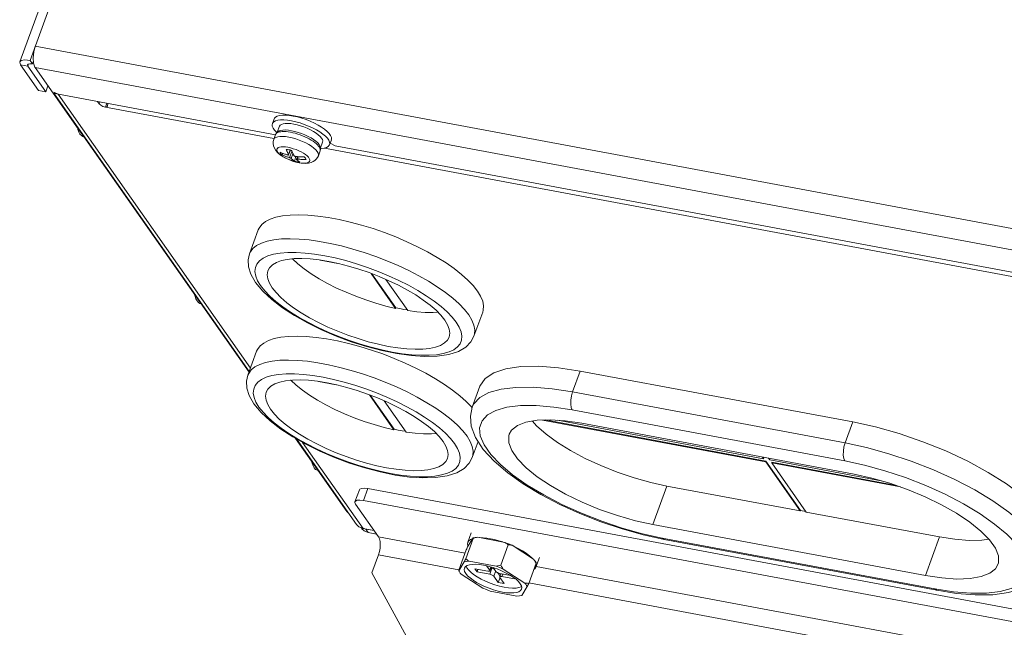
# Model space of a CAD drawing. Header units: millimetres. Extents: x -473 to 23648, y -382 to 1866.
# Tile 362 of 434: x 17222 to 17368, y 1024 to 1114. Entities that reach past the tile are written whole.
import ezdxf

# ---------------------------------------------------------------- set-up
doc = ezdxf.new("R2010")
doc.units = ezdxf.units.MM
doc.header["$LTSCALE"] = 80
doc.layers.get('0').update_dxf_attribs({"linetype": 'CONTINUOUS'})

msp = doc.modelspace()

# ---------------------------------------------------------------- linework, layer by layer
at = {"linetype": 'Continuous', "lineweight": 0}
for p, q in [((17222.354, 1107.707), (17387.231, 1557.716)), ((17388.743, 1557.947), (17223.866, 1107.937)), ((17224.407, 1109.194), (17224.642, 1110.055)), ((17224.642, 1110.055), (17461.863, 1065.756)), ((17222.354, 1107.706), (17222.565, 1107.912)), ((17223.866, 1107.937), (17224.237, 1107.409)), ((17224.311, 1108.305), (17224.407, 1109.194)), ((17224.369, 1107.516), (17224.311, 1108.305)), ((17222.46, 1107.282), (17225.116, 1103.499)), ((17222.46, 1107.282), (17223.534, 1107.082)), ((17223.653, 1107.409), (17223.534, 1107.082)), ((17223.534, 1107.082), (17226.189, 1103.299)), ((17223.854, 1107.446), (17224.237, 1107.409)), ((17224.353, 1107.728), (17224.237, 1107.409)), ((17224.568, 1106.941), (17224.369, 1107.516)), ((17224.607, 1106.882), (17461.828, 1062.582)), ((17227.263, 1103.098), (17224.607, 1106.882)), ((17226.189, 1103.299), (17226.509, 1104.172)), ((17225.116, 1103.499), (17226.189, 1103.299)), ((17260.125, 1096.961), (17227.263, 1103.098)), ((17227.278, 1103.109), (17231.427, 1097.214)), ((17256.225, 1061.985), (17227.381, 1103.076)), ((17227.388, 1103.219), (17228.023, 1102.956)), ((17228.023, 1102.956), (17256.417, 1062.507)), ((17233.837, 1101.871), (17234.1, 1101.497)), ((17234.211, 1101.801), (17234.1, 1101.497)), ((17235.212, 1101.614), (17235.002, 1101.041)), ((17259.89, 1096.394), (17235.002, 1101.041)), ((17235.361, 1101.474), (17235.379, 1101.583)), ((17259.908, 1099.29), (17259.649, 1098.584)), ((17230.934, 1097.727), (17230.864, 1098.013)), ((17260.691, 1098.202), (17260.38, 1097.353)), ((17262.366, 1098.598), (17262.828, 1098.527)), ((17231.409, 1097.239), (17256.202, 1061.92)), ((17260.131, 1096.993), (17259.868, 1096.273)), ((17260.131, 1096.993), (17260.145, 1097.027)), ((17260.591, 1097.499), (17260.382, 1097.355)), ((17266.666, 1097.375), (17266.155, 1097.683)), ((17267.058, 1095.87), (17266.747, 1095.021)), ((17420.9, 1066.326), (17267.364, 1094.998)), ((17268.359, 1096.194), (17268.1, 1095.488)), ((17268.202, 1095.69), (17268.946, 1095.314)), ((17421.135, 1066.894), (17268.946, 1095.314)), ((17261.051, 1093.989), (17261.184, 1094.209)), ((17262.05, 1094.024), (17262.298, 1094.702)), ((17262.057, 1093.984), (17262.318, 1094.696)), ((17262.073, 1094.75), (17262.275, 1094.707)), ((17262.204, 1093.582), (17262.541, 1094.5)), ((17262.275, 1094.707), (17262.482, 1094.655)), ((17262.445, 1093.461), (17262.696, 1094.146)), ((17263.222, 1093.345), (17263.362, 1093.728)), ((17263.349, 1093.368), (17263.478, 1093.72)), ((17266.704, 1094.585), (17266.44, 1093.865)), ((17266.704, 1094.585), (17266.752, 1094.794)), ((17262.355, 1093.18), (17261.965, 1093.341)), ((17262.755, 1093.04), (17262.355, 1093.18)), ((17262.642, 1093.074), (17263.114, 1092.932)), ((17263.156, 1092.925), (17262.755, 1093.04)), ((17263.114, 1092.932), (17263.595, 1092.824)), ((17263.545, 1092.839), (17263.156, 1092.925)), ((17256.279, 1079.379), (17257.572, 1082.909)), ((17266.686, 1078.46), (17269.296, 1077.973)), ((17274.226, 1076.486), (17277.85, 1071.324)), ((17274.356, 1076.436), (17277.882, 1071.412)), ((17279.639, 1070.99), (17276.399, 1075.605)), ((17248.227, 1073.092), (17248.156, 1073.382)), ((17277.85, 1071.324), (17277.882, 1071.412)), ((17288.639, 1070.359), (17288.007, 1071.16)), ((17289.424, 1067.235), (17290.717, 1070.765)), ((17256.033, 1061.46), (17257.326, 1064.989)), ((17303.974, 1058.984), (17305.105, 1062.072)), ((17305.105, 1062.072), (17345.358, 1054.556)), ((17266.441, 1060.541), (17269.05, 1060.053)), ((17273.981, 1058.566), (17277.604, 1053.405)), ((17274.11, 1058.516), (17277.636, 1053.493)), ((17289.165, 1056.731), (17290.297, 1059.819)), ((17295.619, 1059.666), (17293.426, 1059.405)), ((17344.226, 1051.467), (17303.974, 1058.984)), ((17279.393, 1053.071), (17276.154, 1057.685)), ((17289.149, 1056.65), (17289.054, 1056.77)), ((17344.197, 1048.823), (17303.945, 1056.34)), ((17299.52, 1054.837), (17332.503, 1048.678)), ((17299.947, 1054.852), (17332.535, 1048.766)), ((17332.194, 1049.118), (17301.742, 1054.805)), ((17305.334, 1054.36), (17345.587, 1046.843)), ((17344.226, 1051.467), (17345.358, 1054.556)), ((17277.604, 1053.405), (17277.636, 1053.493)), ((17288.393, 1052.44), (17287.761, 1053.24)), ((17263.082, 1052.119), (17266.026, 1047.924)), ((17272.056, 1039.433), (17263.196, 1052.055)), ((17264.12, 1051.533), (17273.046, 1038.818)), ((17289.178, 1049.316), (17290.039, 1051.666)), ((17265.52, 1048.458), (17265.449, 1048.747)), ((17272.4, 1048.141), (17270.801, 1048.671)), ((17332.011, 1049.378), (17332.194, 1049.118)), ((17332.12, 1049.358), (17332.226, 1049.206)), ((17332.194, 1049.118), (17332.226, 1049.206)), ((17332.503, 1048.678), (17332.535, 1048.766)), ((17337.598, 1041.42), (17332.503, 1048.678)), ((17332.535, 1048.766), (17337.63, 1041.508)), ((17332.906, 1049.211), (17333.088, 1048.951)), ((17349.545, 1045.878), (17333.088, 1048.951)), ((17333.397, 1048.511), (17333.429, 1048.599)), ((17338.492, 1041.253), (17333.397, 1048.511)), ((17333.397, 1048.511), (17352.384, 1044.965)), ((17333.429, 1048.599), (17351.805, 1045.168)), ((17266.026, 1047.924), (17270.631, 1041.345)), ((17277.108, 1046.96), (17275.57, 1047.281)), ((17277.777, 1046.726), (17275.577, 1047.175)), ((17271.851, 1042.768), (17272.497, 1044.533)), ((17273.111, 1042.96), (17273.758, 1044.724)), ((17498.277, 1002.797), (17273.758, 1044.724)), ((17317.919, 1045.094), (17315.834, 1039.403)), ((17337.598, 1041.42), (17317.919, 1045.094)), ((17497.63, 1001.032), (17273.111, 1042.96)), ((17270.631, 1041.345), (17270.891, 1041.093)), ((17270.631, 1041.345), (17270.726, 1041.328)), ((17271.94, 1042.414), (17275.336, 1037.575)), ((17337.598, 1041.42), (17337.63, 1041.508)), ((17337.63, 1041.508), (17338.416, 1041.361)), ((17358.171, 1037.578), (17338.492, 1041.253)), ((17272.055, 1039.435), (17272.411, 1039.08)), ((17272.411, 1039.08), (17273.046, 1038.818)), ((17273.183, 1038.477), (17272.828, 1038.832)), ((17273.046, 1038.818), (17274.678, 1038.513)), ((17273.078, 1038.896), (17273.449, 1038.743)), ((17273.819, 1038.215), (17273.183, 1038.477)), ((17273.819, 1038.215), (17273.449, 1038.743)), ((17273.449, 1038.743), (17274.678, 1038.513)), ((17273.819, 1038.215), (17275.048, 1037.985)), ((17289.02, 1038.211), (17288.503, 1036.799)), ((17356.086, 1031.886), (17315.834, 1039.403)), ((17275.336, 1037.575), (17288.099, 1035.192)), ((17288.208, 1034.374), (17289.307, 1037.374)), ((17288.485, 1036.118), (17289.286, 1037.443)), ((17289.995, 1037.529), (17293.979, 1036.785)), ((17317.223, 1037.424), (17357.476, 1029.907)), ((17317.503, 1037.222), (17357.755, 1029.705)), ((17358.171, 1037.578), (17356.086, 1031.886)), ((17287.17, 1032.657), (17288.269, 1035.657)), ((17293.373, 1033.41), (17294.472, 1036.41)), ((17295.04, 1036.368), (17298.223, 1034.299)), ((17275.307, 1034.93), (17274.338, 1032.283)), ((17275.307, 1034.93), (17287.181, 1032.713)), ((17287.192, 1032.588), (17287.993, 1033.913)), ((17288.702, 1033.999), (17292.686, 1033.255)), ((17298.552, 1033.843), (17298.583, 1033.787)), ((17299.076, 1034.527), (17298.559, 1033.115)), ((17287.186, 1032.597), (17287.182, 1032.605)), ((17287.192, 1032.588), (17287.186, 1032.597)), ((17287.192, 1032.588), (17287.216, 1032.542)), ((17289.569, 1032.871), (17289.878, 1032.431)), ((17291.447, 1032.521), (17289.569, 1032.871)), ((17289.878, 1032.431), (17290.009, 1032.789)), ((17289.878, 1032.431), (17291.756, 1032.081)), ((17291.28, 1033.312), (17291.74, 1032.657)), ((17291.919, 1033.146), (17291.74, 1032.657)), ((17292.079, 1032.963), (17291.756, 1032.081)), ((17291.969, 1033.132), (17291.762, 1032.569)), ((17291.918, 1032.993), (17292.079, 1032.963)), ((17292.635, 1032.49), (17292.241, 1033.05)), ((17292.624, 1032.505), (17292.358, 1031.777)), ((17293.747, 1032.839), (17296.93, 1030.77)), ((17297.499, 1030.728), (17298.598, 1033.728)), ((17298.581, 1033.234), (17382.021, 1017.652)), ((17274.338, 1032.283), (17280.05, 1021.789)), ((17290.728, 1030.017), (17287.545, 1032.086)), ((17292.358, 1031.777), (17293.006, 1030.853)), ((17292.95, 1032.276), (17293.273, 1031.816)), ((17293.006, 1030.853), (17293.273, 1031.581)), ((17293.006, 1030.853), (17293.901, 1030.686)), ((17293.398, 1032.156), (17293.23, 1031.699)), ((17294.825, 1031.89), (17293.236, 1032.186)), ((17293.901, 1030.686), (17293.252, 1031.61)), ((17293.676, 1032.104), (17293.545, 1031.747)), ((17293.545, 1031.747), (17295.423, 1031.396)), ((17295.423, 1031.396), (17295.293, 1031.582)), ((17295.773, 1028.856), (17291.79, 1029.6)), ((17297.283, 1030.267), (17296.482, 1028.942)), ((17297.509, 1030.784), (17381.103, 1015.174))]:
    msp.add_line(p, q, dxfattribs=at)
for points in [[(17222.565, 1107.912), (17223.101, 1108.01), (17223.866, 1107.937)], [(17222.46, 1107.282), (17222.34, 1107.656), (17222.354, 1107.706)], [(17223.534, 1107.082), (17223.474, 1107.269), (17223.48, 1107.294)], [(17223.48, 1107.294), (17223.586, 1107.397), (17223.854, 1107.446)], [(17224.607, 1106.882), (17224.587, 1106.911), (17224.568, 1106.941)], [(17234.1, 1101.497), (17234.305, 1101.315), (17234.636, 1101.148), (17235.002, 1101.041)], [(17235.002, 1101.041), (17235.145, 1101.039), (17235.237, 1101.093), (17235.277, 1101.153)], [(17235.277, 1101.153), (17235.291, 1101.184), (17235.329, 1101.311), (17235.361, 1101.474)], [(17259.908, 1099.29), (17259.952, 1099.383), (17260.12, 1099.564), (17260.377, 1099.704), (17260.718, 1099.801), (17261.135, 1099.852), (17261.619, 1099.855)], [(17261.619, 1099.855), (17262.159, 1099.811), (17262.744, 1099.722)], [(17265.852, 1098.682), (17265.253, 1098.954), (17264.628, 1099.199), (17263.992, 1099.412), (17263.359, 1099.587), (17262.744, 1099.722)], [(17231.244, 1097.057), (17231.074, 1097.357), (17230.934, 1097.727)], [(17260.316, 1097.281), (17260.259, 1097.328), (17259.964, 1097.638), (17259.757, 1097.934), (17259.641, 1098.209), (17259.62, 1098.459), (17259.649, 1098.584)], [(17259.649, 1098.584), (17259.694, 1098.677), (17259.861, 1098.858), (17260.118, 1098.999), (17260.459, 1099.095), (17260.876, 1099.146), (17261.36, 1099.149)], [(17260.692, 1098.202), (17260.806, 1098.371), (17260.99, 1098.491), (17261.245, 1098.575)], [(17261.245, 1098.575), (17261.565, 1098.622), (17261.942, 1098.629), (17262.366, 1098.598)], [(17261.36, 1099.149), (17261.901, 1099.106), (17262.485, 1099.016)], [(17266.155, 1097.683), (17265.594, 1097.976), (17264.994, 1098.248), (17264.369, 1098.493), (17263.733, 1098.706), (17263.1, 1098.882), (17262.485, 1099.016)], [(17265.712, 1097.455), (17265.279, 1097.69), (17264.81, 1097.91), (17264.318, 1098.108), (17263.816, 1098.279), (17263.315, 1098.42), (17262.828, 1098.527)], [(17266.924, 1098.081), (17266.414, 1098.389), (17265.852, 1098.682)], [(17268.358, 1096.194), (17268.388, 1096.319), (17268.367, 1096.569), (17268.251, 1096.844), (17268.043, 1097.14), (17267.748, 1097.45), (17267.373, 1097.765), (17266.924, 1098.081)], [(17231.244, 1097.057), (17231.443, 1096.831), (17231.665, 1096.686), (17231.826, 1096.645)], [(17259.868, 1096.273), (17259.79, 1095.972), (17259.774, 1095.648), (17259.826, 1095.314), (17259.952, 1094.977), (17260.163, 1094.634), (17260.467, 1094.293), (17260.865, 1093.962), (17261.29, 1093.684), (17261.728, 1093.449), (17262.179, 1093.247), (17262.642, 1093.074)], [(17259.868, 1096.273), (17259.986, 1096.447), (17260.176, 1096.571), (17260.439, 1096.659), (17260.77, 1096.707), (17261.159, 1096.714), (17261.597, 1096.681), (17262.073, 1096.609)], [(17260.382, 1097.355), (17260.23, 1097.184), (17260.131, 1096.993)], [(17260.145, 1097.027), (17260.22, 1097.137), (17260.332, 1097.232), (17260.48, 1097.309), (17260.663, 1097.369), (17260.878, 1097.41), (17261.122, 1097.432), (17261.394, 1097.435), (17261.689, 1097.419), (17262.005, 1097.383), (17262.337, 1097.329)], [(17260.591, 1097.499), (17260.635, 1097.52), (17260.89, 1097.605), (17261.21, 1097.651), (17261.586, 1097.659), (17262.011, 1097.627), (17262.472, 1097.557)], [(17266.44, 1093.865), (17266.465, 1094.037), (17266.415, 1094.251), (17266.285, 1094.485), (17266.077, 1094.733), (17265.797, 1094.989), (17265.453, 1095.247), (17265.051, 1095.501), (17264.603, 1095.745), (17264.12, 1095.971), (17263.612, 1096.176), (17263.093, 1096.353), (17262.576, 1096.499), (17262.073, 1096.609)], [(17262.337, 1097.329), (17262.682, 1097.257), (17263.035, 1097.167), (17263.393, 1097.062), (17263.752, 1096.941), (17264.106, 1096.807), (17264.452, 1096.661), (17264.786, 1096.505), (17265.104, 1096.341), (17265.403, 1096.17), (17265.678, 1095.994), (17265.926, 1095.816), (17266.145, 1095.638), (17266.332, 1095.462), (17266.485, 1095.289), (17266.602, 1095.122), (17266.682, 1094.963), (17266.724, 1094.814), (17266.726, 1094.676), (17266.704, 1094.585)], [(17262.472, 1097.557), (17262.959, 1097.45), (17263.46, 1097.309), (17263.963, 1097.137), (17264.454, 1096.939), (17264.923, 1096.72), (17265.357, 1096.484), (17265.746, 1096.238), (17266.079, 1095.988), (17266.35, 1095.739), (17266.551, 1095.499), (17266.68, 1095.268)], [(17266.706, 1096.71), (17266.435, 1096.958), (17266.101, 1097.209), (17265.712, 1097.455)], [(17267.49, 1096.744), (17267.114, 1097.06), (17266.666, 1097.375)], [(17267.058, 1095.87), (17267.082, 1096.037), (17267.033, 1096.244), (17266.907, 1096.47), (17266.706, 1096.71)], [(17268.1, 1095.488), (17268.129, 1095.613), (17268.108, 1095.863), (17267.992, 1096.139), (17267.785, 1096.434), (17267.49, 1096.744)], [(17261.965, 1093.341), (17261.597, 1093.52), (17261.26, 1093.711), (17260.964, 1093.909), (17260.716, 1094.109), (17260.524, 1094.305), (17260.393, 1094.491), (17260.327, 1094.664), (17260.326, 1094.818), (17260.391, 1094.948), (17260.521, 1095.052), (17260.712, 1095.126), (17260.958, 1095.169), (17261.253, 1095.179), (17261.589, 1095.156), (17261.957, 1095.101)], [(17263.545, 1092.839), (17263.913, 1092.784), (17264.249, 1092.761), (17264.544, 1092.771), (17264.791, 1092.814), (17264.981, 1092.888), (17265.111, 1092.992), (17265.177, 1093.122), (17265.176, 1093.276), (17265.109, 1093.449), (17264.978, 1093.635), (17264.786, 1093.831), (17264.539, 1094.031), (17264.242, 1094.229), (17263.906, 1094.42), (17263.537, 1094.599), (17263.148, 1094.76), (17262.747, 1094.9), (17262.347, 1095.015), (17261.957, 1095.101)], [(17266.752, 1094.794), (17266.747, 1095.022), (17266.68, 1095.268)], [(17266.749, 1094.926), (17266.873, 1094.926), (17267.29, 1094.977), (17267.631, 1095.074), (17267.888, 1095.214), (17268.055, 1095.395), (17268.1, 1095.488)], [(17260.873, 1094.19), (17260.815, 1094.286), (17260.78, 1094.376)], [(17260.78, 1094.376), (17260.947, 1094.303), (17261.101, 1094.241), (17261.241, 1094.187), (17261.367, 1094.142), (17261.48, 1094.103), (17261.583, 1094.07), (17261.677, 1094.041), (17261.767, 1094.015), (17261.852, 1093.991), (17261.932, 1093.969)], [(17261.051, 1093.989), (17260.952, 1094.091), (17260.873, 1094.19)], [(17262.204, 1093.582), (17262.124, 1093.603), (17262.04, 1093.627), (17261.949, 1093.654), (17261.853, 1093.684), (17261.752, 1093.716), (17261.644, 1093.753), (17261.532, 1093.793), (17261.419, 1093.835), (17261.312, 1093.878), (17261.214, 1093.918), (17261.128, 1093.955), (17261.051, 1093.989)], [(17262.05, 1094.024), (17262.015, 1094.086), (17261.981, 1094.15), (17261.947, 1094.214), (17261.915, 1094.279), (17261.884, 1094.345), (17261.853, 1094.413), (17261.822, 1094.482), (17261.793, 1094.551), (17261.765, 1094.618), (17261.74, 1094.683), (17261.716, 1094.744), (17261.695, 1094.802)], [(17261.695, 1094.802), (17261.879, 1094.781), (17262.073, 1094.75)], [(17261.932, 1093.969), (17261.977, 1093.96), (17262.014, 1093.96), (17262.04, 1093.966), (17262.055, 1093.98), (17262.057, 1093.984)], [(17262.057, 1093.984), (17262.058, 1093.999), (17262.05, 1094.024)], [(17262.445, 1093.461), (17262.421, 1093.482), (17262.389, 1093.504), (17262.349, 1093.526), (17262.303, 1093.548), (17262.254, 1093.567), (17262.204, 1093.582)], [(17262.931, 1093.04), (17262.898, 1093.062), (17262.863, 1093.085), (17262.825, 1093.112), (17262.785, 1093.141), (17262.743, 1093.174), (17262.7, 1093.209), (17262.656, 1093.247), (17262.613, 1093.286), (17262.571, 1093.327), (17262.529, 1093.369), (17262.487, 1093.414), (17262.445, 1093.461)], [(17262.482, 1094.655), (17262.502, 1094.599), (17262.525, 1094.541), (17262.549, 1094.479), (17262.576, 1094.414), (17262.605, 1094.345), (17262.636, 1094.275), (17262.668, 1094.205), (17262.7, 1094.138), (17262.733, 1094.071), (17262.766, 1094.006), (17262.801, 1093.941), (17262.837, 1093.877)], [(17262.837, 1093.877), (17262.858, 1093.849), (17262.89, 1093.824), (17262.929, 1093.8), (17262.975, 1093.78), (17263.026, 1093.765), (17263.077, 1093.755)], [(17263.083, 1093.754), (17263.069, 1093.648), (17263.013, 1093.354), (17262.931, 1093.04)], [(17263.077, 1093.755), (17263.162, 1093.746), (17263.252, 1093.737), (17263.349, 1093.729)], [(17263.349, 1093.368), (17263.302, 1093.371), (17263.264, 1093.368), (17263.238, 1093.36), (17263.223, 1093.348), (17263.222, 1093.345)], [(17263.349, 1093.729), (17263.453, 1093.721), (17263.564, 1093.714), (17263.683, 1093.709), (17263.809, 1093.704), (17263.936, 1093.702), (17264.058, 1093.701), (17264.171, 1093.702), (17264.272, 1093.704), (17264.361, 1093.707)], [(17264.633, 1093.32), (17264.438, 1093.315), (17264.261, 1093.314), (17264.102, 1093.317), (17263.961, 1093.321), (17263.835, 1093.327), (17263.723, 1093.334), (17263.621, 1093.342), (17263.525, 1093.35), (17263.434, 1093.359), (17263.349, 1093.368)], [(17263.595, 1092.824), (17264.067, 1092.756), (17264.554, 1092.735), (17264.988, 1092.772), (17265.356, 1092.86), (17265.669, 1092.994), (17265.928, 1093.163), (17266.143, 1093.366), (17266.314, 1093.601), (17266.44, 1093.865)], [(17264.361, 1093.707), (17264.461, 1093.605), (17264.54, 1093.505)], [(17264.54, 1093.505), (17264.598, 1093.41), (17264.633, 1093.32)], [(17263.339, 1092.946), (17263.138, 1092.988), (17262.931, 1093.04)], [(17263.222, 1093.345), (17263.221, 1093.333), (17263.232, 1093.314)], [(17263.232, 1093.314), (17263.273, 1093.268), (17263.314, 1093.224), (17263.356, 1093.182), (17263.397, 1093.142), (17263.439, 1093.104), (17263.481, 1093.067), (17263.524, 1093.032), (17263.566, 1092.999), (17263.607, 1092.968), (17263.647, 1092.94), (17263.684, 1092.915), (17263.718, 1092.893)], [(17263.718, 1092.893), (17263.534, 1092.914), (17263.339, 1092.946)], [(17289.932, 1073.889), (17289.3, 1074.689), (17288.512, 1075.512), (17287.577, 1076.348), (17286.503, 1077.189), (17285.303, 1078.027), (17283.989, 1078.853), (17282.573, 1079.657), (17281.071, 1080.433), (17279.498, 1081.172), (17277.87, 1081.867), (17276.204, 1082.509), (17274.517, 1083.094), (17272.825, 1083.614), (17271.148, 1084.065), (17269.501, 1084.442), (17267.901, 1084.741), (17266.366, 1084.958), (17264.911, 1085.092), (17263.55, 1085.142), (17262.298, 1085.106), (17261.168, 1084.986), (17260.171, 1084.781), (17259.317, 1084.496), (17258.615, 1084.131), (17258.073, 1083.692), (17257.695, 1083.183), (17257.572, 1082.909)], [(17288.007, 1071.16), (17287.219, 1071.982), (17286.283, 1072.819), (17285.21, 1073.66), (17284.01, 1074.498), (17282.696, 1075.323), (17281.28, 1076.128), (17279.778, 1076.904), (17278.205, 1077.643), (17276.577, 1078.337), (17274.911, 1078.98), (17273.223, 1079.564), (17271.532, 1080.085), (17269.855, 1080.536), (17268.208, 1080.912), (17266.608, 1081.211), (17265.073, 1081.429), (17263.618, 1081.563), (17262.257, 1081.612), (17261.005, 1081.577), (17259.875, 1081.456), (17258.877, 1081.252), (17258.024, 1080.966), (17257.322, 1080.602), (17256.78, 1080.163), (17256.402, 1079.653), (17256.279, 1079.379)], [(17257.177, 1075.143), (17256.48, 1076.361), (17256.132, 1077.476), (17256.081, 1078.479), (17256.279, 1079.379)], [(17276.823, 1076.146), (17275.27, 1076.788), (17273.686, 1077.377), (17272.087, 1077.907), (17270.492, 1078.372), (17268.917, 1078.767), (17267.379, 1079.088), (17265.896, 1079.331), (17264.485, 1079.494), (17263.159, 1079.574), (17261.935, 1079.571), (17260.824, 1079.485), (17259.84, 1079.317), (17258.994, 1079.069), (17258.294, 1078.742), (17257.748, 1078.342), (17257.362, 1077.872), (17257.141, 1077.338), (17257.086, 1076.745), (17257.199, 1076.1), (17257.478, 1075.409), (17257.92, 1074.682)], [(17285.113, 1069.603), (17284.54, 1070.32), (17283.814, 1071.058), (17282.944, 1071.807), (17281.941, 1072.559), (17280.818, 1073.303), (17279.588, 1074.031), (17278.268, 1074.733), (17276.873, 1075.401), (17275.422, 1076.025), (17273.932, 1076.599), (17272.423, 1077.115), (17270.913, 1077.566), (17269.421, 1077.947), (17267.966, 1078.252), (17266.566, 1078.48), (17265.24, 1078.625), (17264.003, 1078.687), (17262.871, 1078.664), (17261.859, 1078.558), (17260.979, 1078.369), (17260.242, 1078.1), (17259.657, 1077.753), (17259.232, 1077.334), (17258.986, 1076.886)], [(17277.85, 1071.324), (17276.398, 1071.67), (17274.922, 1072.085), (17273.439, 1072.565), (17271.968, 1073.103), (17270.525, 1073.694), (17269.128, 1074.329), (17267.795, 1075.002), (17266.541, 1075.703), (17265.381, 1076.426), (17264.33, 1077.16), (17263.4, 1077.897), (17262.603, 1078.629), (17262.597, 1078.636)], [(17258.986, 1076.886), (17258.882, 1076.301), (17258.96, 1075.699), (17259.207, 1075.051), (17259.62, 1074.364)], [(17286.812, 1069.286), (17286.212, 1070.043), (17285.46, 1070.822), (17284.564, 1071.614), (17283.535, 1072.409), (17282.383, 1073.2), (17281.122, 1073.977), (17279.765, 1074.733), (17278.327, 1075.458), (17276.823, 1076.146)], [(17289.424, 1067.235), (17288.957, 1066.371), (17288.203, 1065.605), (17287.123, 1064.969), (17285.692, 1064.507), (17283.999, 1064.259), (17282.138, 1064.214), (17280.138, 1064.348), (17278.022, 1064.646), (17275.823, 1065.095), (17273.573, 1065.685), (17271.311, 1066.403), (17269.074, 1067.236), (17266.902, 1068.17), (17264.832, 1069.19), (17262.899, 1070.281), (17261.136, 1071.429), (17259.573, 1072.625), (17258.24, 1073.865), (17257.177, 1075.143)], [(17286.812, 1069.286), (17287.255, 1068.558), (17287.534, 1067.868), (17287.647, 1067.223), (17287.592, 1066.63), (17287.371, 1066.095), (17286.985, 1065.625), (17286.439, 1065.225), (17285.739, 1064.899), (17284.892, 1064.65), (17283.908, 1064.482), (17282.798, 1064.396), (17281.573, 1064.393), (17280.248, 1064.474), (17278.836, 1064.636), (17277.353, 1064.879), (17275.816, 1065.2), (17274.241, 1065.595), (17272.645, 1066.061), (17271.046, 1066.591), (17269.462, 1067.18), (17267.91, 1067.822), (17266.406, 1068.509), (17264.968, 1069.235), (17263.61, 1069.99), (17262.349, 1070.768), (17261.198, 1071.559), (17260.168, 1072.354), (17259.273, 1073.145), (17258.521, 1073.924), (17257.92, 1074.682)], [(17248.537, 1072.422), (17248.366, 1072.723), (17248.227, 1073.092)], [(17285.747, 1067.082), (17285.5, 1066.633), (17285.076, 1066.214), (17284.491, 1065.868), (17283.754, 1065.599), (17282.874, 1065.41), (17281.861, 1065.303), (17280.73, 1065.281), (17279.493, 1065.343), (17278.166, 1065.488), (17276.767, 1065.715), (17275.312, 1066.021), (17273.82, 1066.402), (17272.31, 1066.853), (17270.8, 1067.369), (17269.311, 1067.942), (17267.859, 1068.567), (17266.465, 1069.234), (17265.144, 1069.936), (17263.915, 1070.664), (17262.791, 1071.409), (17261.788, 1072.16), (17260.918, 1072.91), (17260.193, 1073.647), (17259.62, 1074.364)], [(17289.932, 1073.889), (17290.403, 1073.118), (17290.706, 1072.386), (17290.84, 1071.699), (17290.802, 1071.066), (17290.717, 1070.765)], [(17248.537, 1072.422), (17248.736, 1072.197), (17248.958, 1072.051), (17249.119, 1072.01)], [(17277.882, 1071.412), (17278.488, 1071.287), (17279.084, 1071.176), (17279.564, 1071.096)], [(17284.11, 1070.758), (17283.375, 1070.71), (17282.219, 1070.723), (17280.969, 1070.817), (17279.639, 1070.99)], [(17288.639, 1070.359), (17289.11, 1069.589), (17289.413, 1068.856), (17289.547, 1068.17), (17289.509, 1067.536), (17289.424, 1067.235)], [(17285.113, 1069.603), (17285.525, 1068.917), (17285.773, 1068.268), (17285.851, 1067.667), (17285.747, 1067.082)], [(17289.054, 1056.77), (17288.266, 1057.592), (17287.331, 1058.429), (17286.258, 1059.27), (17285.058, 1060.108), (17283.743, 1060.933), (17282.328, 1061.738), (17280.826, 1062.514), (17279.253, 1063.253), (17277.625, 1063.947), (17275.958, 1064.59), (17274.271, 1065.174), (17272.58, 1065.695), (17270.902, 1066.146), (17269.255, 1066.522), (17267.656, 1066.821), (17266.121, 1067.039), (17264.665, 1067.173), (17263.304, 1067.222), (17262.053, 1067.187), (17260.922, 1067.066), (17259.925, 1066.862), (17259.071, 1066.576), (17258.369, 1066.212), (17257.827, 1065.773), (17257.45, 1065.263), (17257.326, 1064.989)], [(17287.761, 1053.24), (17286.973, 1054.063), (17286.038, 1054.899), (17284.965, 1055.74), (17283.765, 1056.578), (17282.45, 1057.404), (17281.035, 1058.208), (17279.533, 1058.984), (17277.959, 1059.723), (17276.331, 1060.418), (17274.665, 1061.06), (17272.978, 1061.645), (17271.287, 1062.165), (17269.609, 1062.616), (17267.962, 1062.993), (17266.363, 1063.292), (17264.827, 1063.509), (17263.372, 1063.643), (17262.011, 1063.693), (17260.759, 1063.657), (17259.629, 1063.537), (17258.632, 1063.332), (17257.778, 1063.047), (17257.076, 1062.682), (17256.534, 1062.243), (17256.156, 1061.734), (17256.033, 1061.46)], [(17256.932, 1057.224), (17256.234, 1058.441), (17255.886, 1059.556), (17255.835, 1060.559), (17256.033, 1061.46)], [(17276.577, 1058.226), (17275.025, 1058.868), (17273.44, 1059.457), (17271.842, 1059.987), (17270.246, 1060.453), (17268.671, 1060.848), (17267.134, 1061.169), (17265.651, 1061.412), (17264.239, 1061.574), (17262.914, 1061.655), (17261.689, 1061.652), (17260.579, 1061.566), (17259.595, 1061.398), (17258.748, 1061.149), (17258.048, 1060.823), (17257.502, 1060.423), (17257.116, 1059.953), (17256.895, 1059.418), (17256.84, 1058.825), (17256.953, 1058.18), (17257.232, 1057.49), (17257.674, 1056.762)], [(17290.297, 1059.819), (17291.091, 1060.987), (17292.367, 1061.82), (17294.136, 1062.405), (17296.353, 1062.728), (17298.965, 1062.78), (17301.906, 1062.559), (17305.105, 1062.072)], [(17284.867, 1051.684), (17284.294, 1052.401), (17283.568, 1053.139), (17282.699, 1053.888), (17281.696, 1054.64), (17280.572, 1055.384), (17279.343, 1056.112), (17278.022, 1056.814), (17276.628, 1057.481), (17275.176, 1058.106), (17273.687, 1058.679), (17272.177, 1059.195), (17270.667, 1059.646), (17269.175, 1060.027), (17267.72, 1060.333), (17266.321, 1060.56), (17264.994, 1060.706), (17263.757, 1060.767), (17262.625, 1060.745), (17261.613, 1060.639), (17260.733, 1060.449), (17259.996, 1060.18), (17259.411, 1059.834), (17258.987, 1059.415), (17258.74, 1058.967)], [(17277.604, 1053.405), (17276.153, 1053.751), (17274.677, 1054.166), (17273.194, 1054.646), (17271.722, 1055.184), (17270.279, 1055.774), (17268.882, 1056.409), (17267.549, 1057.082), (17266.295, 1057.784), (17265.135, 1058.506), (17264.084, 1059.24), (17263.155, 1059.978), (17262.357, 1060.709), (17262.351, 1060.716)], [(17258.74, 1058.967), (17258.636, 1058.382), (17258.714, 1057.78), (17258.962, 1057.132), (17259.374, 1056.445)], [(17293.426, 1059.405), (17291.634, 1058.903), (17290.284, 1058.17), (17289.403, 1057.224), (17289.165, 1056.731)], [(17303.974, 1058.984), (17300.967, 1059.448), (17298.156, 1059.68), (17295.619, 1059.666)], [(17303.945, 1056.34), (17303.786, 1056.698), (17303.705, 1057.194), (17303.712, 1057.779), (17303.804, 1058.396), (17303.974, 1058.984)], [(17271.065, 1048.483), (17268.829, 1049.317), (17266.656, 1050.251), (17264.586, 1051.27), (17262.653, 1052.361), (17260.89, 1053.509), (17259.328, 1054.705), (17257.994, 1055.945), (17256.932, 1057.224)], [(17286.567, 1051.367), (17285.966, 1052.124), (17285.214, 1052.903), (17284.319, 1053.694), (17283.289, 1054.49), (17282.138, 1055.28), (17280.876, 1056.058), (17279.519, 1056.813), (17278.081, 1057.539), (17276.577, 1058.226)], [(17270.801, 1048.671), (17269.217, 1049.261), (17267.664, 1049.902), (17266.16, 1050.59), (17264.722, 1051.315), (17263.365, 1052.071), (17262.103, 1052.848), (17260.952, 1053.639), (17259.923, 1054.435), (17259.027, 1055.226), (17258.275, 1056.005), (17257.674, 1056.762)], [(17275.066, 1048.102), (17273.574, 1048.482), (17272.064, 1048.934), (17270.555, 1049.449), (17269.065, 1050.023), (17267.614, 1050.647), (17266.219, 1051.315), (17264.899, 1052.017), (17263.669, 1052.745), (17262.546, 1053.489), (17261.543, 1054.241), (17260.673, 1054.99), (17259.947, 1055.728), (17259.374, 1056.445)], [(17317.503, 1037.222), (17314.423, 1037.894), (17311.283, 1038.766), (17308.141, 1039.819), (17305.056, 1041.033), (17302.085, 1042.385), (17299.286, 1043.852), (17296.71, 1045.413), (17294.405, 1047.049), (17292.414, 1048.75), (17290.79, 1050.515), (17289.635, 1052.286), (17289.027, 1053.917), (17288.893, 1055.402), (17289.165, 1056.731)], [(17303.945, 1056.34), (17301.195, 1056.764), (17298.624, 1056.976), (17296.302, 1056.964), (17294.295, 1056.725), (17292.656, 1056.265), (17291.42, 1055.595), (17290.614, 1054.729), (17290.257, 1053.687)], [(17294.622, 1052.73), (17294.982, 1053.349), (17295.841, 1054.036), (17297.101, 1054.527), (17298.73, 1054.81), (17300.681, 1054.877), (17302.903, 1054.725), (17305.334, 1054.36)], [(17298.063, 1054.694), (17298.676, 1054), (17300.061, 1052.775), (17301.744, 1051.544), (17303.687, 1050.339), (17305.842, 1049.186), (17308.159, 1048.113), (17310.584, 1047.147), (17313.057, 1046.309), (17315.522, 1045.619), (17317.919, 1045.094)], [(17345.358, 1054.556), (17348.736, 1053.814), (17352.209, 1052.837), (17355.692, 1051.647), (17359.099, 1050.274), (17362.347, 1048.752), (17365.355, 1047.118), (17368.05, 1045.413), (17370.364, 1043.679), (17372.241, 1041.958), (17373.113, 1040.916)], [(17277.636, 1053.493), (17278.242, 1053.368), (17278.839, 1053.256), (17279.318, 1053.177)], [(17283.864, 1052.838), (17283.129, 1052.79), (17281.974, 1052.803), (17280.723, 1052.897), (17279.393, 1053.071)], [(17290.257, 1053.687), (17290.356, 1052.492), (17290.909, 1051.171), (17291.904, 1049.754), (17293.318, 1048.272), (17295.12, 1046.759), (17297.27, 1045.249), (17299.717, 1043.776), (17302.409, 1042.372), (17305.286, 1041.069), (17308.283, 1039.896), (17311.325, 1038.882), (17314.33, 1038.053), (17317.223, 1037.424)], [(17315.834, 1039.403), (17313.259, 1039.973), (17310.612, 1040.73), (17307.963, 1041.656), (17305.387, 1042.724), (17302.952, 1043.906), (17300.725, 1045.169), (17298.767, 1046.478), (17297.132, 1047.799), (17295.863, 1049.094), (17294.996, 1050.329), (17294.554, 1051.47), (17294.55, 1052.486), (17294.622, 1052.73)], [(17286.567, 1051.367), (17287.009, 1050.639), (17287.288, 1049.948), (17287.401, 1049.303), (17287.346, 1048.71), (17287.125, 1048.176), (17286.739, 1047.706), (17286.193, 1047.306), (17285.493, 1046.98), (17284.647, 1046.731), (17283.663, 1046.563), (17282.552, 1046.477), (17281.328, 1046.474), (17280.002, 1046.554), (17278.59, 1046.717), (17277.108, 1046.96)], [(17284.867, 1051.684), (17285.28, 1050.997), (17285.527, 1050.349), (17285.605, 1049.747), (17285.501, 1049.162)], [(17288.393, 1052.44), (17288.864, 1051.669), (17289.167, 1050.937), (17289.301, 1050.25), (17289.263, 1049.617), (17289.178, 1049.316)], [(17344.197, 1048.823), (17344.038, 1049.181), (17343.958, 1049.677), (17343.964, 1050.262), (17344.057, 1050.879), (17344.226, 1051.467)], [(17371.901, 1037.99), (17370.355, 1039.609), (17368.386, 1041.263), (17366.036, 1042.914), (17363.361, 1044.524), (17360.42, 1046.058), (17357.275, 1047.482), (17353.999, 1048.765), (17350.675, 1049.872), (17347.39, 1050.779), (17344.226, 1051.467)], [(17265.83, 1047.787), (17265.659, 1048.088), (17265.52, 1048.458)], [(17275.577, 1047.175), (17273.328, 1047.765), (17271.065, 1048.483)], [(17285.501, 1049.162), (17285.255, 1048.714), (17284.83, 1048.295), (17284.245, 1047.949), (17283.508, 1047.679), (17282.628, 1047.49), (17281.616, 1047.384), (17280.484, 1047.361), (17279.247, 1047.423), (17277.921, 1047.569), (17276.521, 1047.796), (17275.066, 1048.102)], [(17289.178, 1049.316), (17288.711, 1048.451), (17287.957, 1047.686), (17286.877, 1047.05), (17285.446, 1046.588), (17283.753, 1046.34), (17281.893, 1046.295), (17279.892, 1046.429), (17277.777, 1046.726)], [(17357.476, 1029.907), (17360.225, 1029.482), (17362.797, 1029.27), (17365.119, 1029.283), (17367.125, 1029.521), (17368.765, 1029.981), (17370, 1030.651), (17370.806, 1031.517), (17371.164, 1032.559), (17371.065, 1033.754), (17370.511, 1035.075), (17369.517, 1036.492), (17368.102, 1037.974), (17366.3, 1039.487), (17364.151, 1040.997), (17361.703, 1042.47), (17359.012, 1043.874), (17356.135, 1045.177), (17353.137, 1046.35), (17350.096, 1047.364), (17347.091, 1048.194), (17344.197, 1048.823)], [(17265.83, 1047.787), (17266.028, 1047.562), (17266.25, 1047.417), (17266.41, 1047.375)], [(17275.57, 1047.281), (17273.995, 1047.676), (17272.4, 1048.141)], [(17345.587, 1046.843), (17348.161, 1046.274), (17350.809, 1045.516), (17353.457, 1044.59), (17356.034, 1043.522), (17358.469, 1042.341), (17360.696, 1041.078), (17362.653, 1039.768), (17364.289, 1038.448), (17365.558, 1037.152), (17366.425, 1035.917), (17366.866, 1034.776), (17366.871, 1033.76), (17366.799, 1033.517)], [(17272.498, 1044.532), (17272.565, 1044.632), (17272.824, 1044.753), (17273.235, 1044.785), (17273.758, 1044.724)], [(17271.851, 1042.768), (17271.836, 1042.669), (17271.94, 1042.414)], [(17273.111, 1042.96), (17272.588, 1043.02), (17272.177, 1042.988), (17271.918, 1042.867), (17271.851, 1042.768)], [(17275.336, 1037.575), (17275.474, 1037.287), (17275.559, 1036.899), (17275.584, 1036.436), (17275.548, 1035.931), (17275.454, 1035.417), (17275.307, 1034.93)], [(17288.503, 1036.799), (17288.465, 1036.516), (17288.541, 1036.21)], [(17289.23, 1037.351), (17288.885, 1037.21), (17288.639, 1037.021), (17288.503, 1036.799)], [(17289.995, 1037.529), (17289.619, 1037.5), (17289.286, 1037.443)], [(17289.307, 1037.374), (17289.302, 1037.404), (17289.295, 1037.426), (17289.286, 1037.443)], [(17289.995, 1037.529), (17289.773, 1037.484), (17289.544, 1037.433), (17289.307, 1037.374)], [(17291.877, 1037.313), (17291.305, 1037.404), (17290.768, 1037.459), (17290.272, 1037.477)], [(17293.702, 1036.836), (17293.084, 1037.027), (17292.473, 1037.186), (17291.877, 1037.313)], [(17294.472, 1036.41), (17294.306, 1036.544), (17294.142, 1036.669), (17293.979, 1036.785)], [(17295.04, 1036.368), (17294.515, 1036.585), (17293.979, 1036.785)], [(17317.223, 1037.424), (17317.446, 1037.238), (17317.503, 1037.222)], [(17358.171, 1037.578), (17360.444, 1037.23), (17362.538, 1037.069), (17364.404, 1037.096), (17365.471, 1037.241)], [(17288.485, 1036.118), (17288.417, 1035.973), (17288.345, 1035.82), (17288.269, 1035.657)], [(17295.04, 1036.368), (17294.857, 1036.388), (17294.668, 1036.402), (17294.472, 1036.41)], [(17297.123, 1035.177), (17296.563, 1035.541), (17295.938, 1035.893), (17295.262, 1036.224)], [(17288.208, 1034.374), (17288.133, 1034.211), (17288.061, 1034.057), (17287.993, 1033.913)], [(17288.702, 1033.999), (17288.326, 1033.97), (17287.993, 1033.913)], [(17288.702, 1033.999), (17288.538, 1034.116), (17288.374, 1034.24), (17288.208, 1034.374)], [(17298.002, 1034.443), (17297.606, 1034.809), (17297.123, 1035.177)], [(17298.223, 1034.299), (17298.365, 1034.127), (17298.483, 1033.959), (17298.552, 1033.843)], [(17298.598, 1033.728), (17298.472, 1033.929), (17298.348, 1034.119), (17298.223, 1034.299)], [(17298.582, 1033.788), (17298.586, 1033.78), (17298.593, 1033.757), (17298.598, 1033.728)], [(17287.182, 1032.605), (17287.175, 1032.627), (17287.17, 1032.657)], [(17287.216, 1032.542), (17287.286, 1032.425), (17287.403, 1032.257), (17287.545, 1032.086)], [(17288.012, 1032.976), (17287.98, 1032.754), (17288.044, 1032.48), (17288.212, 1032.179), (17288.479, 1031.86), (17288.839, 1031.531), (17289.282, 1031.199), (17289.798, 1030.872), (17290.374, 1030.559), (17290.996, 1030.268), (17291.648, 1030.005), (17292.315, 1029.777), (17292.98, 1029.59), (17293.627, 1029.448)], [(17290.848, 1033.407), (17290.235, 1033.5), (17289.672, 1033.543), (17289.172, 1033.533), (17288.747, 1033.471), (17288.409, 1033.359), (17288.164, 1033.199), (17288.012, 1032.976)], [(17288.281, 1033.276), (17288.37, 1033.046), (17288.599, 1032.719), (17288.935, 1032.376), (17289.368, 1032.027), (17289.886, 1031.68), (17290.476, 1031.346), (17291.12, 1031.033), (17291.802, 1030.75), (17292.503, 1030.505), (17293.204, 1030.305), (17293.886, 1030.154)], [(17295.636, 1031.325), (17295.193, 1031.657), (17294.677, 1031.983), (17294.101, 1032.296), (17293.479, 1032.587), (17292.827, 1032.85), (17292.16, 1033.078), (17291.495, 1033.265), (17290.848, 1033.407)], [(17291.447, 1032.521), (17291.558, 1032.506), (17291.65, 1032.508), (17291.718, 1032.526), (17291.757, 1032.558), (17291.762, 1032.568)], [(17291.762, 1032.568), (17291.765, 1032.603), (17291.74, 1032.657)], [(17292.079, 1032.963), (17292.2, 1032.934), (17292.324, 1032.892), (17292.366, 1032.873)], [(17292.635, 1032.49), (17292.69, 1032.43), (17292.772, 1032.369), (17292.875, 1032.31), (17292.992, 1032.258), (17293.115, 1032.216), (17293.236, 1032.186)], [(17293.373, 1033.41), (17293.136, 1033.351), (17292.907, 1033.3), (17292.686, 1033.255)], [(17293.747, 1032.839), (17293.222, 1033.056), (17292.686, 1033.255)], [(17293.747, 1032.839), (17293.623, 1033.019), (17293.498, 1033.209), (17293.373, 1033.41)], [(17298.241, 1032.754), (17298.422, 1032.893), (17298.559, 1033.115)], [(17298.559, 1033.115), (17298.596, 1033.399), (17298.548, 1033.592)], [(17366.799, 1033.517), (17366.438, 1032.897), (17365.58, 1032.211), (17364.319, 1031.719), (17362.691, 1031.436), (17360.739, 1031.369), (17358.517, 1031.521), (17356.086, 1031.886)], [(17373.549, 1033.045), (17372.91, 1031.871), (17371.866, 1030.83), (17370.37, 1029.978), (17368.372, 1029.366), (17366.027, 1029.06), (17363.45, 1029.033), (17360.68, 1029.256), (17357.755, 1029.705)], [(17292.358, 1031.777), (17292.302, 1031.837), (17292.221, 1031.898), (17292.118, 1031.957), (17292, 1032.009), (17291.877, 1032.052), (17291.756, 1032.081)], [(17293.23, 1031.699), (17293.227, 1031.664), (17293.252, 1031.61)], [(17293.545, 1031.747), (17293.435, 1031.761), (17293.342, 1031.759), (17293.274, 1031.741), (17293.235, 1031.709), (17293.23, 1031.699)], [(17296.463, 1029.88), (17296.495, 1030.101), (17296.431, 1030.376), (17296.263, 1030.676), (17295.996, 1030.995), (17295.636, 1031.325)], [(17290.728, 1030.017), (17291.253, 1029.8), (17291.79, 1029.6)], [(17293.627, 1029.448), (17294.24, 1029.355), (17294.803, 1029.313), (17295.303, 1029.323), (17295.728, 1029.384), (17296.066, 1029.496), (17296.311, 1029.656), (17296.463, 1029.88)], [(17293.886, 1030.154), (17294.529, 1030.057), (17295.117, 1030.017), (17295.634, 1030.035), (17296.065, 1030.11), (17296.399, 1030.24), (17296.452, 1030.283)], [(17297.283, 1030.267), (17297.189, 1030.43), (17297.072, 1030.598), (17296.93, 1030.77)], [(17297.499, 1030.728), (17297.303, 1030.736), (17297.113, 1030.75), (17296.93, 1030.77)], [(17297.283, 1030.267), (17297.351, 1030.411), (17297.423, 1030.565), (17297.499, 1030.728)], [(17357.476, 1029.907), (17357.698, 1029.721), (17357.755, 1029.705)], [(17295.773, 1028.856), (17296.149, 1028.885), (17296.482, 1028.942)]]:
    msp.add_lwpolyline(points, dxfattribs=at)

doc.saveas('drawing.dxf')
